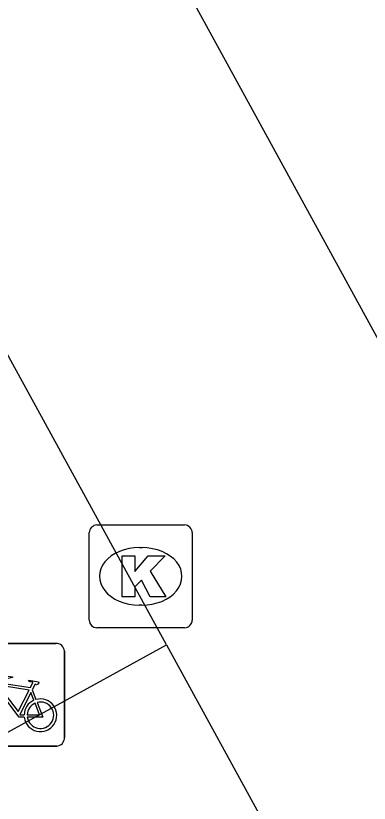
# Model space of a CAD drawing. Extents: x 161087 to 161922, y 382574 to 383873.
# Drawn here: x 161509.26 to 161512.69, y 383404.56 to 383412.24 of the extents above; entities that cross this region are included whole.
import ezdxf

# ---------------------------------------------------------------- set-up
doc = ezdxf.new("R2010")
doc.units = 0
for name, color, linetype in [('IMGEO_Berm_open', 7, 'Continuous'), ('IMGEO_Fietsenrek', 7, 'Continuous'), ('IMGEO_Kolk', 7, 'Continuous'), ('IMGEO_OVBaan_gesloten', 7, 'Continuous')]:
    doc.layers.add(name, color=color, linetype=linetype)

msp = doc.modelspace()

# ---------------------------------------------------------------- linework, layer by layer
at = {"layer": 'IMGEO_Berm_open'}
msp.add_lwpolyline([(161508.341, 383404.795), (161510.722, 383406.107)], dxfattribs=at)
at = {"layer": 'IMGEO_Fietsenrek'}
for p, q in [((161508.8049, 383406.1205), (161509.6458, 383406.1205)), ((161509.6458, 383406.1205), (161508.8049, 383406.1205)), ((161509.7295, 383406.0461), (161509.7295, 383405.2052)), ((161509.7295, 383405.2052), (161509.7295, 383406.0461)), ((161509.4172, 383405.6702), (161509.4535, 383405.575)), ((161509.6551, 383405.1215), (161508.8142, 383405.1215)), ((161508.8142, 383405.1215), (161509.6551, 383405.1215))]:
    msp.add_line(p, q, dxfattribs=at)
for points in [[(161509.0431, 383405.6472), (161509.1378, 383405.8107), (161509.224, 383405.7969), (161509.2257, 383405.7882), (161509.1696, 383405.7773), (161509.1434, 383405.732), (161509.3986, 383405.6912)], [(161509.3986, 383405.6912), (161509.4236, 383405.74), (161509.4185, 383405.744), (161509.3953, 383405.7477), (161509.3826, 383405.7552), (161509.3816, 383405.7583), (161509.3838, 383405.7629), (161509.4786, 383405.7478), (161509.4809, 383405.7375), (161509.4715, 383405.7251), (161509.4591, 383405.7187), (161509.4446, 383405.7249), (161509.4172, 383405.6702)], [(161509.3857, 383405.666), (161509.1289, 383405.707), (161509.1122, 383405.6782), (161509.2792, 383405.4579), (161509.3857, 383405.666)], [(161509.3388, 383405.4025), (161509.2891, 383405.4026), (161509.0984, 383405.6543), (161509.0794, 383405.6215)], [(161509.4337, 383405.568), (161509.4044, 383405.6448), (161509.295, 383405.4267), (161509.3377, 383405.4266)], [(161509.3677, 383405.4265), (161509.4876, 383405.4263), (161509.4444, 383405.5399)], [(161509.4642, 383405.5468), (161509.5192, 383405.4022), (161509.3691, 383405.4025)]]:
    msp.add_lwpolyline(points, dxfattribs=at)
for centre, radius, start, end in [((161509.6516, 383406.0428), 0.0779, 2.4484, 94.28452), ((161509.6516, 383406.0428), 0.0779, 2.4484, 94.28452), ((161509.4967, 383405.4219), 0.159, 113.3408, 178.32165), ((161509.4967, 383405.4219), 0.159, 187.0065, 105.77075), ((161509.4967, 383405.4219), 0.129, 113.92302, 177.95563), ((161509.4967, 383405.4219), 0.129, 188.67146, 104.58832), ((161509.6518, 383405.1994), 0.0779, 272.4484, 4.28452), ((161509.6518, 383405.1994), 0.0779, 272.4484, 4.28452)]:
    msp.add_arc(centre, radius, start, end, dxfattribs=at)
at = {"layer": 'IMGEO_Kolk'}
for p, q in [((161510.0459, 383407.2755), (161510.8981, 383407.2755)), ((161509.9715, 383406.3489), (161509.9715, 383407.2011)), ((161510.9725, 383407.2011), (161510.9725, 383406.3489)), ((161510.4595, 383407.0547), (161510.4845, 383407.0547)), ((161510.4815, 383406.4953), (161510.4566, 383406.4953)), ((161510.8981, 383406.2745), (161510.0459, 383406.2745))]:
    msp.add_line(p, q, dxfattribs=at)
for points in [[(161510.0459, 383407.2755), (161510.8981, 383407.2755)], [(161509.9715, 383406.3489), (161509.9715, 383407.2011)], [(161510.9725, 383407.2011), (161510.9725, 383406.3489)], [(161510.2917, 383406.975), (161510.4152, 383406.975), (161510.4152, 383406.8238), (161510.5448, 383406.975), (161510.7094, 383406.975), (161510.5633, 383406.8241), (161510.7159, 383406.575), (161510.5636, 383406.575), (161510.4793, 383406.7392), (161510.4152, 383406.6722), (161510.4152, 383406.575), (161510.2917, 383406.575), (161510.2917, 383406.975)], [(161510.8981, 383406.2745), (161510.0459, 383406.2745)]]:
    msp.add_lwpolyline(points, dxfattribs=at)
for centre, start, end in [((161510.048, 383407.199), 91.55205, 178.44795), ((161510.048, 383407.199), 91.55205, 178.44795), ((161510.896, 383407.199), 1.55205, 88.44795), ((161510.896, 383407.199), 1.55205, 88.44795), ((161510.048, 383406.351), 181.55205, 268.44795), ((161510.048, 383406.351), 181.55205, 268.44795), ((161510.896, 383406.351), 271.55205, 358.44795), ((161510.896, 383406.351), 271.55205, 358.44795)]:
    msp.add_arc(centre, 0.0765, start, end, dxfattribs=at)
for centre, major_axis, ratio, start_param, end_param in [((161510.458, 383406.775), (-0.3872, 0.002), 0.722429, 4.712389, 7.853982), ((161510.483, 383406.775), (-0.3901, 0.002), 0.717154, 1.570796, 4.712389)]:
    msp.add_ellipse(centre, major_axis=major_axis, ratio=ratio, start_param=start_param, end_param=end_param, dxfattribs=at)
at = {"layer": 'IMGEO_OVBaan_gesloten'}
for points in [[(161523.657, 383389.194), (161503.178, 383426.642)], [(161510.722, 383406.107), (161505.899, 383414.93)], [(161510.722, 383406.107), (161520.8, 383387.668)]]:
    msp.add_lwpolyline(points, dxfattribs=at)

doc.saveas('drawing.dxf')
